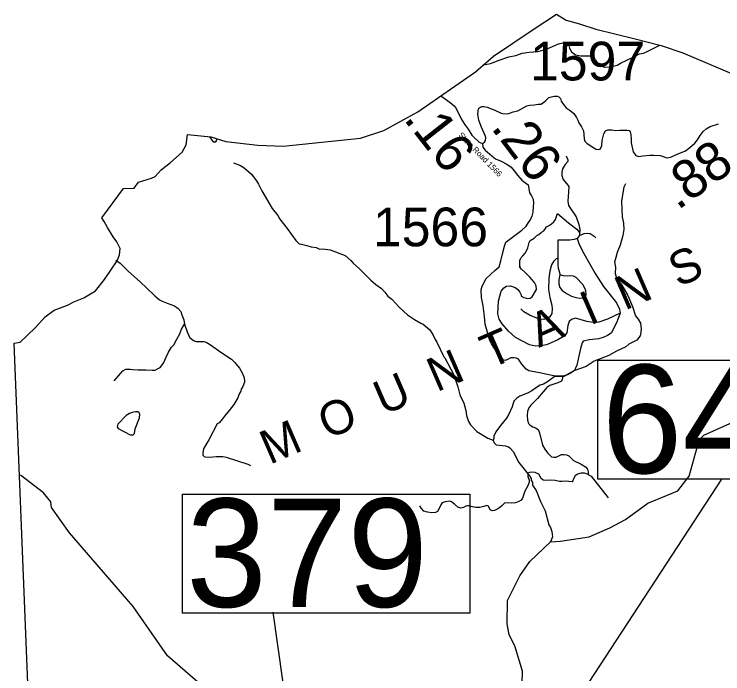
# Model space of a CAD drawing. Extents: x 1248089 to 1457196, y 820910 to 988753.
# Drawn here: x 1303141 to 1312298, y 953678 to 962200 of the extents above; entities that cross this region are included whole.
import ezdxf

# ---------------------------------------------------------------- set-up
doc = ezdxf.new("R2010")
doc.units = 0
for name, color, linetype in [('Exist Boundary Political CountyLine', 7, 'Continuous'), ('Exist Geographical Mountain Summit Label', 7, 'Continuous'), ('Exist Hydrographic Creek Single Shore', 7, 'Continuous'), ('Exist Hydrographic Misc Water Feature', 7, 'Continuous'), ('Exist Road Non-System Type 51', 7, 'Continuous'), ('Exist Road Secondary Structure Standard Bridge Number Label', 7, 'Continuous'), ('Exist Road Secondary Type 51 Attributed', 7, 'Continuous'), ('Exist Road Secondary Type 51 Label', 7, 'Continuous'), ('Prop GRAU CAT1 Cell', 7, 'Continuous'), ('Prop Lane Lines', 7, 'Continuous')]:
    doc.layers.add(name, color=color, linetype=linetype)

msp = doc.modelspace()

# ---------------------------------------------------------------- linework, layer by layer
at = {"layer": 'Exist Boundary Political CountyLine'}
for points in [[(1303141.5, 957948.5), (1303218.6, 957964.4), (1303410.9, 958146.1), (1303539.9, 958290.4), (1303658, 958374.1), (1303830.2, 958439.7), (1303913.5, 958483.9), (1304042.8, 958535), (1304190.3, 958625.1), (1304309.2, 958771.6), (1304473.7, 959012.6), (1304500.2, 959091.3), (1304510.1, 959170.8), (1304465.9, 959259.9), (1304420, 959323.9), (1304345.3, 959442), (1304304.3, 959520.7), (1304273.1, 959569.9), (1304552.8, 959948.9), (1304691.5, 959953.8), (1304748, 960029.2), (1304917, 960082.6), (1304964.6, 960104.7), (1305041.7, 960189.2), (1305162.3, 960285.2), (1305309.9, 960418.8), (1305363.2, 960511.5), (1305380.4, 960645.2), (1305684.5, 960614.6), (1305876.2, 960555.7), (1306287.6, 960505.9), (1306617.7, 960494), (1307614.7, 960596.9), (1307919.1, 960699.2), (1308357.9, 960936.8), (1309102.5, 961456.5), (1309336, 961657.5), (1309846.5, 962002.5), (1310148.7, 962199.9), (1310272, 962123.6), (1310447.6, 962074.9), (1310655.3, 962005.8), (1311149.7, 961885.4), (1311500.6, 961793.3), (1311782.9, 961699.6), (1312551.4, 961374.2)], [(1303813.5, 941214.4), (1303141.5, 957948.5)]]:
    msp.add_lwpolyline(points, dxfattribs=at)
at = {"layer": 'Exist Hydrographic Creek Single Shore'}
msp.add_lwpolyline([(1305708.9, 953403.7), (1305120.9, 953911.2), (1304676.9, 954547.2), (1303856.9, 955499.2), (1303622.9, 955828.9), (1303615.9, 955898.1), (1303518.9, 956014.8), (1303222.4, 956244.7)], dxfattribs=at)
at = {"layer": 'Exist Hydrographic Misc Water Feature'}
for points in [[(1305665.1, 960616.6), (1305695.5, 960573), (1305711, 960549.8), (1305737.5, 960552.8)], [(1305737.5, 960552.8), (1305745.5, 960552.7), (1305760.9, 960574.1), (1305754.2, 960593.2)], [(1305975.8, 960277.8), (1306067, 960243.1), (1306114.3, 960214.3), (1306206.5, 960132), (1306241.4, 960083.7), (1306272.6, 960047), (1306299.6, 960002.1), (1306341.6, 959916.8), (1306474.4, 959690), (1306546.4, 959600), (1306573.3, 959551), (1306670.6, 959430.8), (1306780.9, 959276), (1306824.2, 959234.9), (1306851.9, 959227), (1306923.6, 959213.1), (1306979.3, 959195.6), (1307043.2, 959186.2), (1307086.6, 959163.1), (1307130.8, 959166.4), (1307224.6, 959155.4), (1307419.1, 959081), (1307489.6, 959019.7), (1307520.8, 958982.9), (1307605.1, 958910.6), (1307749.8, 958761.6), (1307812.6, 958707.9), (1307885.4, 958656.3), (1307932.3, 958607), (1307967.3, 958557.8), (1308022.3, 958516.5)], [(1311039.2, 960008.1), (1311018.2, 959964.2), (1310988.1, 959789.1), (1310997.3, 959582.1), (1311015.5, 959502.2), (1311017.5, 959417.6), (1311005.7, 959342.3), (1310970.9, 959216.6), (1310943.1, 959141.7), (1310930.6, 959121.4), (1310917, 959057.7), (1310899.6, 958996.5), (1310910.1, 958929.8), (1310906.3, 958851.8), (1310913.6, 958819.7), (1310936.3, 958767.6), (1310990.7, 958698.4), (1311069.7, 958563.8), (1311130.4, 958422.3), (1311169.7, 958301.6), (1311204.7, 958260.7), (1311235.5, 958207.6), (1311243.8, 958136), (1311233.9, 958055.7), (1311229.7, 958046), (1311184.4, 957988.6), (1311083.1, 957937.3), (1311044.3, 957901.9), (1310922.8, 957845.3), (1310823.5, 957789.1), (1310635.6, 957715.6), (1310532, 957649.6), (1310374.6, 957591.2), (1310244.8, 957520.7), (1310116.5, 957515.1), (1310031, 957451.1), (1309982.3, 957420.2), (1309936, 957405.5), (1309875.1, 957370.5), (1309830.2, 957333.7), (1309773.4, 957303.7), (1309676.5, 957265.4), (1309635.9, 957240.7), (1309599, 957201.3), (1309575.2, 957125.4), (1309532.9, 957032.7), (1309503.7, 956981.6), (1309423.4, 956887.1), (1309365.5, 956806.2), (1309340.1, 956746.9), (1309339.5, 956719), (1309331, 956695.3)], [(1308022.3, 958516.5), (1308116, 958414.5), (1308223.8, 958316.3), (1308314.4, 958253.8), (1308397.4, 958206.1), (1308425.2, 958197.4), (1308513.5, 958123.4), (1308555.9, 958054.4), (1308574.8, 958005.6), (1308601.9, 957964.9), (1308691.6, 957775.1), (1308707.2, 957758.4)], [(1308707.2, 957758.4), (1308820.3, 957541.9), (1308874.6, 957386.5), (1308900.2, 957281.8), (1308949.9, 957176.6), (1308977.7, 957080), (1308984.2, 957017.4), (1309010.3, 956936.4), (1309035.4, 956895.7), (1309117.4, 956808), (1309259.5, 956720.5), (1309331, 956695.3)], [(1304639.6, 956765.2), (1304679.7, 956767.6), (1304696.1, 956783.7), (1304705.5, 956843.4), (1304760.9, 956984.4), (1304763.9, 957031.8), (1304756.2, 957048.4), (1304740.5, 957061.1), (1304708.5, 957061.7), (1304664.3, 957052.8), (1304632, 957041.1), (1304587.3, 957014.1), (1304482.7, 956902.9), (1304474, 956871.1), (1304485.4, 956846.2), (1304639.6, 956765.2)], [(1309707, 953553.4), (1309711, 953710.9), (1309610, 954037.9), (1309539.1, 954183.8), (1309509, 954325.5), (1309516, 954624.2), (1309673.1, 954946.1), (1309803.1, 955127.3), (1310073, 955384.5), (1310201.1, 955391.8), (1310569.1, 955450.1), (1310838.1, 955562.9), (1311041.1, 955673.7), (1311330.1, 955884.6), (1311717.2, 956041), (1311863.1, 956231.7), (1311990.1, 956695.4), (1312050.1, 956759.9), (1312514.1, 956967.2)], [(1309331, 956695.3), (1309342.2, 956663.1), (1309367.7, 956638), (1309491.3, 956621.5), (1309527.2, 956612.6), (1309546.8, 956595.8), (1309589.7, 956550.6), (1309662.5, 956408.8), (1309800.6, 956237.8), (1309819.8, 956201.3), (1309823.2, 956177.4), (1309836.7, 956153.4), (1309839.8, 956117.2), (1309886.2, 956048.2), (1309940.9, 955902.6), (1310002.3, 955784.8), (1310048, 955603.3), (1310071.2, 955566.7), (1310090.2, 955518.7), (1310096.4, 955446.4), (1310073, 955384.5)]]:
    msp.add_lwpolyline(points, dxfattribs=at)
at = {"layer": 'Exist Road Non-System Type 51'}
msp.add_line((1310443.8, 959340.5), (1310415.8, 959300.8), dxfattribs=at)
for points in [[(1309205.6, 961545.3), (1309295.9, 961561.7), (1309409.9, 961606.9), (1309533, 961647.9), (1309621, 961664.1), (1309703.9, 961696.2), (1309794.3, 961710), (1309906.5, 961719.4), (1310005.3, 961745.2), (1310098.3, 961781), (1310173, 961815.3), (1310229.4, 961830), (1310261.4, 961831.4), (1310279.3, 961826.8), (1310297.1, 961814.4), (1310308.7, 961794.2), (1310317.8, 961760), (1310342.9, 961713.3), (1310396, 961676), (1310459.7, 961660.5), (1310529.8, 961660.9), (1310575.8, 961662), (1310609.6, 961647.1), (1310650.5, 961604), (1310675.7, 961571.5), (1310707.2, 961546.6), (1310764.7, 961517.3), (1310846.8, 961521.4), (1310931.2, 961539.6), (1310985.9, 961570.3), (1311050.7, 961600.8), (1311148.8, 961649), (1311185.3, 961668.5), (1311219.6, 961689.5), (1311246.3, 961693.1), (1311272, 961696.7), (1311312, 961712.1), (1311390.1, 961752.1), (1311482.8, 961798)], [(1310275.5, 960368.7), (1310295.9, 960316.9), (1310294.1, 960296.5), (1310262.6, 960257.6), (1310225.6, 960200.1), (1310216.3, 960159.4), (1310218.2, 960116.8), (1310236.7, 960064.9), (1310295.7, 959993), (1310308.6, 959975.8), (1310303.3, 959903.7), (1310295.7, 959782.5), (1310304.3, 959726.7), (1310401.8, 959580.7), (1310436.8, 959482.8), (1310450.8, 959419.8), (1310443.8, 959340.5)], [(1309677.8, 958938.7), (1309675, 958930.5), (1309673.9, 958985.8), (1309673.9, 959017.2), (1309677.8, 959029), (1309691.6, 959054.5), (1309715.1, 959080), (1309744.5, 959111.4), (1309766.1, 959150.6), (1309779.8, 959182), (1309795.5, 959248.7), (1309809.2, 959278.1), (1309858.2, 959307.6), (1309893.5, 959339), (1309920.9, 959354.7), (1309954.3, 959382.1), (1309983.7, 959399.8), (1310005.2, 959433.1), (1310019, 959450.8), (1310046.4, 959466.5), (1310083.7, 959492), (1310115, 959515.5), (1310134.6, 959546.9), (1310159.6, 959624.7)], [(1310159.6, 959624.7), (1310302.7, 959505), (1310412.5, 959422.6), (1310447.6, 959381.2)], [(1310228.5, 957523), (1310114.3, 957526.5), (1309927.9, 957565), (1309791.5, 957590.7), (1309756.6, 957615.2), (1309699.5, 957678.1), (1309655.6, 957741.1), (1309632.3, 957757.4), (1309599.7, 957762.1), (1309556.6, 957758.6), (1309517, 957739.9), (1309489, 957725.9), (1309457.6, 957732.9), (1309426.1, 957790), (1309409.8, 957819.2), (1309357.3, 957868.2), (1309309.6, 957939.3), (1309282.8, 957997.6), (1309226, 958194.9), (1309219, 958296.4), (1309199.2, 958434), (1309178.2, 958539), (1309175.7, 958640.2), (1309188.5, 958687.5), (1309240, 958786.2), (1309351.6, 958889.3), (1309407.4, 958936.5), (1309428.9, 959013.8), (1309450.3, 959104), (1309476.1, 959202.8), (1309493.2, 959254.3), (1309527.6, 959280.1), (1309699.2, 959408.9), (1309749.1, 959453.9)], [(1310415.8, 959300.8), (1310378.9, 959287.9), (1310320.6, 959278.6), (1310264.7, 959278.6), (1310166.8, 959279.7)], [(1310415.8, 959300.8), (1310441.4, 959226.2), (1310499.7, 959109.6), (1310646.5, 958850.7), (1310755.8, 958681.4), (1310925.9, 958469.2), (1310963.2, 958389.9), (1310972.5, 958338.6)], [(1310443.8, 959340.5), (1310506.7, 959366.1), (1310553.3, 959370.8), (1310583.6, 959366.1), (1310637.2, 959331.2), (1310655.9, 959310.2)], [(1310166.8, 959279.7), (1310166.8, 959139.8), (1310164.5, 959046.5)], [(1304456.2, 959022.1), (1304509.3, 958982.6), (1304608.5, 958886.3), (1304771.9, 958739.4), (1304852.3, 958666.8), (1304960.1, 958560.8), (1305018.9, 958509.8), (1305052.2, 958494.1), (1305118.9, 958468.6), (1305215, 958431.3), (1305262, 958396), (1305293.4, 958358.8), (1305309.1, 958315.6), (1305332.6, 958250.8), (1305342.4, 958195.9), (1305375.2, 958096.8), (1305408.5, 958026.2), (1305436, 958000.7), (1305465.4, 957979.1), (1305494.8, 957973.2), (1305539.9, 957971.2), (1305592.8, 957969.3), (1305622.2, 957963.4), (1305667.3, 957935.9), (1305824.2, 957824.1), (1305948.9, 957742.7), (1305994, 957701.5), (1306050.9, 957626.9), (1306086.2, 957566.1), (1306107.7, 957517), (1306119.5, 957473.9), (1306115.6, 957446.4), (1306094, 957389.5), (1306072.5, 957356.2), (1306068.5, 957330.7), (1306048.9, 957293.4), (1306031.5, 957243.2), (1305978.6, 957156.9), (1305919.8, 957078.4), (1305857, 957007.8), (1305831.5, 956970.5), (1305813.9, 956948.9), (1305788.4, 956919.5), (1305762.9, 956907.7), (1305655.1, 956701.7), (1305618.1, 956635.7), (1305592.6, 956594.5), (1305584.8, 956565.1), (1305577.9, 956534), (1305577.9, 956504.5), (1305589.1, 956492.6), (1305595, 956484.7), (1305606.8, 956480.8), (1305663.6, 956478.8), (1305749.9, 956484.7), (1305787.1, 956486.7), (1305838.1, 956484.7), (1305881.2, 956476.9), (1306161.6, 956384.7), (1306194.9, 956369)], [(1310164.5, 959046.5), (1310142.5, 959039.1), (1310111.1, 959005.2), (1310084.3, 958963.3), (1310062.1, 958881.6), (1310049.3, 958788.3), (1310044.7, 958641.4), (1310063.3, 958541.1), (1310088.9, 958441.6), (1310093.5, 958392.7), (1310086.5, 958332), (1310062.1, 958291.2), (1310029.4, 958266.7), (1309985.2, 958256.2), (1309928.1, 958262), (1309810.4, 958307.5), (1309725.7, 958356.5), (1309705.8, 958375.1), (1309687.2, 958394.9)], [(1310164.5, 959046.5), (1310164.5, 958962.2), (1310171.5, 958920.2), (1310186.6, 958860.7), (1310190.1, 958831.6)], [(1310972.5, 958338.6), (1310807.1, 958259.3), (1310695.2, 958221.9), (1310620.6, 958217.3), (1310539.1, 958231.3), (1310394.6, 958270.9), (1310343.3, 958254.6), (1310310.7, 958228.9), (1310294.4, 958177.6), (1310282.7, 958082), (1310248.3, 958038.6), (1310164.4, 957991.9), (1310080.5, 957952.3), (1310017.6, 957928.9), (1309947.7, 957914.9), (1309877.8, 957910.3), (1309800.9, 957928.9), (1309619.1, 958022.2), (1309528.2, 958103.9), (1309446.6, 958199.5), (1309407, 958260.1), (1309390.7, 958330.1), (1309397.7, 958493.4), (1309432.6, 958621.6), (1309469.9, 958665.9), (1309502.6, 958684.6), (1309556.2, 958689.3), (1309614.4, 958670.6), (1309649.4, 958642.6), (1309672.7, 958610), (1309693.7, 958572.7), (1309693.7, 958558.7), (1309726.3, 958537.7), (1309777.6, 958526), (1309810.2, 958533), (1309835.8, 958549.3), (1309889.4, 958645), (1309884.8, 958691.6), (1309866.1, 958733.6), (1309805.5, 958803.5), (1309737.9, 958868.8), (1309696, 958904.8), (1309675, 958930.5)], [(1310190.1, 958831.6), (1310177.3, 958769.8), (1310179.6, 958716.1), (1310191.3, 958670.7), (1310223.9, 958628.7), (1310284.5, 958589), (1310341.6, 958558.7), (1310398.7, 958537.7), (1310447.7, 958531.9), (1310488.4, 958534.2), (1310509.4, 958541.2), (1310524.6, 958558.7), (1310530.4, 958576.2)], [(1310530.4, 958576.2), (1310529.2, 958627.5), (1310512.9, 958662.5), (1310488.4, 958708), (1310403.4, 958797.8), (1310367.3, 958815.3), (1310326.5, 958818.8), (1310290.3, 958815.3), (1310237.9, 958819.9), (1310190.1, 958831.6)], [(1310972.5, 958338.6), (1310922.4, 958211.3), (1310856, 958080.7), (1310808.2, 958046.9), (1310752.3, 958023.5), (1310690.5, 958007.2), (1310576.3, 957994.4), (1310493.6, 957974.6), (1310479.9, 957952.8), (1310458.9, 957881.7), (1310413.4, 957664.8), (1310395.1, 957625.7), (1310375.3, 957593), (1310336.9, 957566.2), (1310292.6, 957542.9), (1310249.5, 957526.5), (1310228.5, 957523)], [(1304432.7, 957464.7), (1304513.1, 957556.9), (1304544.4, 957592.2), (1304585.6, 957611.9), (1304640.5, 957615.8), (1304673.8, 957609.9), (1304744.4, 957604), (1304844.4, 957606), (1304922.8, 957600.1), (1304964, 957602.1), (1304995.4, 957617.7), (1305026.7, 957635.4), (1305071.8, 957692.3), (1305105.1, 957766.9), (1305134.3, 957834.5), (1305175.5, 957897.3), (1305204.9, 957928.7), (1305244.1, 958001.3), (1305281.3, 958070), (1305304.9, 958132.8), (1305342.4, 958195.9)], [(1310228.5, 957523), (1310222.8, 957481.4), (1310213.5, 957459.2), (1310165.7, 957438.2), (1310062, 957402.1), (1310023.6, 957377.6), (1309974.6, 957320.4), (1309902.4, 957233), (1309818.7, 957149.5), (1309789.6, 957115.6), (1309773.3, 957065.5), (1309768.6, 957015.4), (1309773.3, 956954.7), (1309788.4, 956911.3), (1309808.2, 956890.3), (1309843.1, 956868.2), (1309879.3, 956855.4), (1309910.7, 956834.4), (1309929.4, 956793.5), (1309969, 956631.5), (1309995.8, 956579), (1310031.9, 956531.2), (1310085.5, 956481), (1310114.7, 956475.2), (1310144.9, 956475.2), (1310177.6, 956493.8), (1310213.7, 956510.2), (1310247.5, 956513.7), (1310279, 956507.8), (1310308.1, 956493.8), (1310369.8, 956435.5), (1310466.9, 956384.6), (1310525.1, 956350.8), (1310548.5, 956321.6), (1310557.8, 956287.8), (1310556.6, 956255.2)], [(1310556.6, 956255.2), (1310512.4, 956268.5), (1310465.8, 956270.8), (1310419.2, 956258), (1310390, 956235.8), (1310369, 956197.3), (1310360.9, 956170.5), (1310351.6, 956158.8), (1310309.6, 956164.7), (1310260.7, 956167), (1310219.9, 956162.3), (1310186.1, 956162.3), (1310130.2, 956175.2), (1310069, 956178.7), (1310010.7, 956176.3), (1309976.9, 956179.8), (1309950.1, 956202), (1309918.7, 956258), (1309874.4, 956277.8), (1309826.6, 956281.3), (1309801, 956280.1), (1309777.7, 956269.6), (1309780, 956226.5), (1309797.5, 956181), (1309795.1, 956154.2), (1309776.5, 956108.7), (1309740.4, 956039.9), (1309708.9, 955946.6), (1309693.1, 955922.7), (1309664, 955904.1), (1309620.9, 955886.6), (1309569.6, 955884.3), (1309512.5, 955887.8), (1309478.7, 955883.1), (1309440.3, 955850.4), (1309398.3, 955814.3), (1309345.9, 955786.3), (1309316.7, 955784), (1309293.4, 955796.8), (1309267.8, 955842.3), (1309249.1, 955853.9), (1309210.7, 955841.1), (1309158.3, 955828.3), (1309107, 955828.3), (1309065, 955836.5), (1309014.5, 955850.4), (1308998.2, 955850.4), (1308976, 955845.8), (1308945.7, 955826), (1308914.3, 955817.8), (1308874.7, 955833), (1308831.6, 955869.1), (1308790.8, 955900.6), (1308765.1, 955908.8), (1308709.2, 955900.6), (1308669.6, 955887.8), (1308652.1, 955863.3), (1308633.5, 955813.1), (1308612.5, 955774.6), (1308584.5, 955764.2), (1308537.9, 955756), (1308480.8, 955765.3), (1308436.5, 955779.3), (1308405.1, 955813.1), (1308384.1, 955848.1)], [(1310556.6, 956255.2), (1310597.4, 956233.5), (1310816.5, 955952.4)]]:
    msp.add_lwpolyline(points, dxfattribs=at)
at = {"layer": 'Exist Road Secondary Structure Standard Bridge Number Label'}
msp.add_line((1309019.1, 951196.9), (1312284.9, 956191.7), dxfattribs=at)
for points in [[(1310683.1, 957728.3), (1314399, 957728.3), (1314399, 956191.9), (1310683.1, 956191.9)], [(1305314.4, 955999.5), (1309030.3, 955999.5), (1309030.3, 954463.1), (1305314.4, 954463.1)]]:
    msp.add_lwpolyline(points, close=True, dxfattribs=at)
msp.add_lwpolyline([(1311436.4, 945141.4), (1311012.1, 946414.3), (1306981.5, 950975.2), (1306486.5, 954475.4)], dxfattribs=at)
at = {"layer": 'Exist Road Secondary Type 51 Attributed'}
for points in [[(1308655.8, 961144.7), (1308699.1, 961114.2), (1308774.2, 961060.9), (1308827.5, 961014.8), (1308854.2, 960980.8), (1308922.1, 960840.1), (1308970.6, 960764.9), (1309009.3, 960716.4), (1309053, 960638.8), (1309082.1, 960612.1), (1309147.5, 960546.6), (1309193.6, 960527.2)], [(1309193.6, 960527.2), (1309217.3, 960545.8), (1309229.7, 960569.4), (1309234.7, 960605.4), (1309228.5, 960632.7), (1309173.9, 960750.7), (1309145.3, 960832.7), (1309132.9, 960909.7), (1309135.3, 960949), (1309142.8, 960978.8), (1309160.1, 960993.7), (1309185, 961007.4), (1309211, 961008.6), (1309254.5, 960998.7), (1309351.3, 960958.9), (1309432, 960920.4), (1309454.3, 960916.7), (1309491.6, 960913), (1309531.3, 960917.9), (1309587.2, 960936.6), (1309649.2, 960951.5), (1309689, 960972.6), (1309765.9, 961016.1), (1309803.7, 961023.3), (1309858.4, 961028.3), (1309911.7, 961035.7), (1309944, 961039.5), (1309980, 961059.4), (1310009.8, 961086.7), (1310050.8, 961121.5), (1310081.8, 961133.9), (1310119.1, 961140.1), (1310155.1, 961141.3), (1310179.9, 961130.2), (1310199.7, 961110.3), (1310210.9, 961076.7), (1310239.5, 961032), (1310275.5, 960991), (1310325.1, 960956.2), (1310371.1, 960917.7), (1310408.3, 960865.6), (1310425.7, 960829.5), (1310436.9, 960794.8), (1310470.4, 960743.8), (1310498.4, 960692.4), (1310502.2, 960646.4), (1310507.1, 960590.5), (1310515.8, 960559.4), (1310543.1, 960530.9), (1310620.1, 960479.9), (1310659.8, 960456.3), (1310693.3, 960453.8), (1310715.7, 960460.1), (1310734.3, 960504.8), (1310740.5, 960568.1), (1310760.4, 960652.6), (1310780.2, 960691.1), (1310813.7, 960704.8), (1310863.4, 960704.8), (1310911.8, 960697.3), (1310965.2, 960701.1), (1311022.3, 960703.5), (1311060.8, 960702.3), (1311087.7, 960697.3), (1311101.4, 960681.2), (1311110, 960647.6), (1311112.5, 960584.3), (1311115, 960539.5), (1311131.1, 960461.3), (1311137.4, 960422.8), (1311158.5, 960390.5), (1311174.6, 960374.3), (1311211.8, 960363.2), (1311262.7, 960368.1), (1311355.8, 960380.5), (1311401.8, 960376.8), (1311488.7, 960373.1), (1311540.2, 960355.8), (1311570, 960345.9), (1311599.8, 960347.1), (1311633.4, 960357.1), (1311699.1, 960388.1), (1311814.6, 960436.6), (1311872.9, 960477.6), (1311933.8, 960533.5), (1311968.5, 960578.2), (1312004.2, 960630.5), (1312042, 960684.4), (1312081.8, 960720.4), (1312135.1, 960749), (1312243.4, 960782.1)], [(1309193.6, 960527.2), (1309198.4, 960483.5), (1309227.5, 960444.7), (1309317.2, 960364.7), (1309360.6, 960331.7), (1309433.4, 960300.2), (1309508.5, 960263.8), (1309564.3, 960225), (1309603, 960174), (1309646.7, 960120.7), (1309702.4, 960057.6), (1309782.4, 959997), (1309789.6, 959948.8), (1309799.3, 959893.1), (1309823.6, 959851.8), (1309845.4, 959808.2), (1309852.7, 959764.5), (1309847.8, 959713.6), (1309843, 959640.8), (1309828.4, 959589.8), (1309811.5, 959551), (1309782.4, 959507.4), (1309749.1, 959453.9)]]:
    msp.add_lwpolyline(points, dxfattribs=at)

# ---------------------------------------------------------------- texts
at = {"layer": 'Exist Geographical Mountain Summit Label'}
msp.add_text('M  O  U  N  T  A  I  N  S', height=440, rotation=23.47841, dxfattribs=at).set_placement((1306442.1, 956376.3))
at = {"layer": 'Exist Road Secondary Structure Standard Bridge Number Label'}
for s, p in [('644', (1310733.3, 956271)), ('379', (1305364.6, 954542.2))]:
    msp.add_text(s, height=1400, dxfattribs=at).set_placement(p)
at = {"layer": 'Exist Road Secondary Type 51 Label'}
msp.add_text('State Road 1566', height=75, rotation=314.37295, dxfattribs=at).set_placement((1308874.6, 960631))
at = {"layer": 'Prop GRAU CAT1 Cell'}
for s, rotation, p in [('.16', 308.13796, (1308163, 960845.6)), ('.26', 307.28484, (1309292.1, 960732.4)), ('.88', 35.86085, (1311713.4, 959659.6))]:
    msp.add_text(s, height=500, rotation=rotation, dxfattribs=at).set_placement(p)
at = {"layer": 'Prop Lane Lines'}
for s, p in [('1597', (1309806.2, 961344.2)), ('1566', (1307776.5, 959201.3))]:
    msp.add_text(s, height=500, dxfattribs=at).set_placement(p)

doc.saveas('drawing.dxf')
